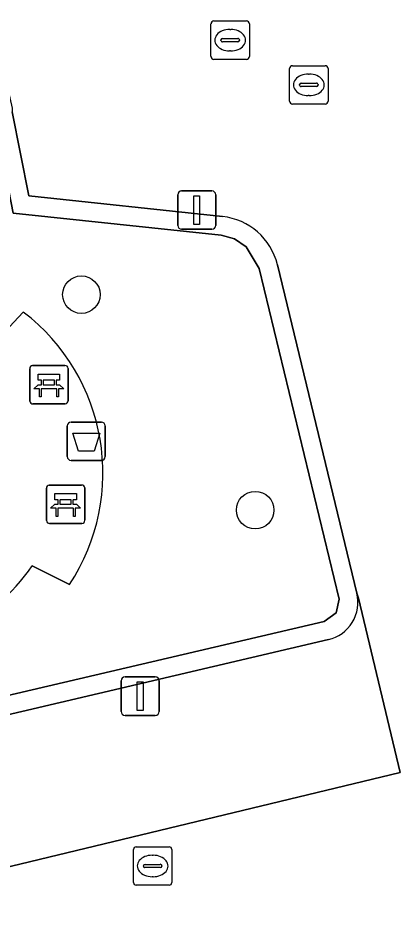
# Model space of a CAD drawing. Extents: x 158472 to 159562, y 388525 to 389606.
# Drawn here: x 159436.18 to 159446.17, y 388846.43 to 388869.63 of the extents above; entities that cross this region are included whole.
import ezdxf

# ---------------------------------------------------------------- set-up
doc = ezdxf.new("R2010")
doc.units = 0
for name, color, linetype in [('IMGEO_Afvalbak', 7, 'Continuous'), ('IMGEO_Bank', 7, 'Continuous'), ('IMGEO_Boom', 7, 'Continuous'), ('IMGEO_Groenvoorziening', 7, 'Continuous'), ('IMGEO_Haag', 7, 'Continuous'), ('IMGEO_Kolk', 7, 'Continuous'), ('IMGEO_Lichtmast', 7, 'Continuous'), ('IMGEO_Rijbaan_lokaal_open', 7, 'Continuous'), ('IMGEO_Rioolput', 7, 'Continuous'), ('IMGEO_Voetpad_open', 7, 'Continuous')]:
    doc.layers.add(name, color=color, linetype=linetype)

msp = doc.modelspace()

# ---------------------------------------------------------------- linework, layer by layer
at = {"layer": 'IMGEO_Afvalbak'}
for p, q in [((159437.572, 388859.095), (159438.362, 388859.095)), ((159438.362, 388859.095), (159437.572, 388859.095)), ((159437.472, 388858.195), (159437.472, 388858.995)), ((159437.472, 388858.995), (159437.472, 388858.195)), ((159438.462, 388858.995), (159438.462, 388858.195)), ((159438.462, 388858.195), (159438.462, 388858.995)), ((159438.362, 388858.095), (159437.572, 388858.095)), ((159437.572, 388858.095), (159438.362, 388858.095))]:
    msp.add_line(p, q, dxfattribs=at)
msp.add_lwpolyline([(159437.615, 388858.809), (159438.319, 388858.809), (159438.17, 388858.339), (159437.764, 388858.339), (159437.615, 388858.809)], dxfattribs=at)
for centre, start, end in [((159437.572, 388858.995), 90, 180), ((159437.572, 388858.995), 90, 180), ((159438.362, 388858.995), 0, 90), ((159438.362, 388858.995), 360, 90), ((159437.572, 388858.195), 180, 270), ((159437.572, 388858.195), 180, 270), ((159438.362, 388858.195), 270, 0), ((159438.362, 388858.195), 270, 0)]:
    msp.add_arc(centre, 0.1, start, end, dxfattribs=at)
at = {"layer": 'IMGEO_Bank'}
for p, q in [((159436.492, 388859.642), (159436.492, 388860.483)), ((159436.492, 388860.483), (159436.492, 388859.642)), ((159436.567, 388860.567), (159437.408, 388860.567)), ((159437.408, 388860.567), (159436.567, 388860.567)), ((159437.492, 388860.492), (159437.492, 388859.651)), ((159437.492, 388859.651), (159437.492, 388860.492)), ((159437.189, 388859.965), (159436.796, 388859.965)), ((159436.801, 388860.073), (159436.801, 388860.179)), ((159436.845, 388860.179), (159436.845, 388860.073)), ((159437.133, 388860.185), (159436.851, 388860.185)), ((159436.851, 388860.067), (159437.133, 388860.067)), ((159437.139, 388860.073), (159437.139, 388860.179)), ((159437.183, 388860.179), (159437.183, 388860.073)), ((159437.417, 388859.567), (159436.576, 388859.567)), ((159436.576, 388859.567), (159437.417, 388859.567)), ((159437.003, 388857.453), (159437.844, 388857.453)), ((159437.844, 388857.453), (159437.003, 388857.453)), ((159436.928, 388856.528), (159436.928, 388857.369)), ((159436.928, 388857.369), (159436.928, 388856.528)), ((159437.928, 388857.378), (159437.928, 388856.537)), ((159437.928, 388856.537), (159437.928, 388857.378)), ((159437.237, 388856.959), (159437.237, 388857.065)), ((159437.281, 388857.065), (159437.281, 388856.959)), ((159437.569, 388857.071), (159437.287, 388857.071)), ((159437.287, 388856.953), (159437.569, 388856.953)), ((159437.575, 388856.959), (159437.575, 388857.065)), ((159437.619, 388857.065), (159437.619, 388856.959)), ((159437.625, 388856.851), (159437.232, 388856.851)), ((159437.853, 388856.453), (159437.012, 388856.453)), ((159437.012, 388856.453), (159437.853, 388856.453))]:
    msp.add_line(p, q, dxfattribs=at)
for points in [[(159436.795, 388860.185), (159436.709, 388860.185), (159436.709, 388860.346), (159437.272, 388860.346), (159437.272, 388860.185), (159437.189, 388860.185)], [(159436.739, 388859.965), (159436.597, 388859.965), (159436.709, 388860.067), (159436.795, 388860.067)], [(159437.189, 388860.067), (159437.272, 388860.067), (159437.384, 388859.965), (159437.245, 388859.965)], [(159436.789, 388859.958), (159436.789, 388859.751), (159436.746, 388859.751), (159436.746, 388859.958)], [(159437.239, 388859.958), (159437.239, 388859.751), (159437.195, 388859.751), (159437.195, 388859.958)], [(159437.231, 388857.071), (159437.145, 388857.071), (159437.145, 388857.232), (159437.708, 388857.232), (159437.708, 388857.071), (159437.625, 388857.071)], [(159437.175, 388856.851), (159437.033, 388856.851), (159437.145, 388856.953), (159437.231, 388856.953)], [(159437.625, 388856.953), (159437.708, 388856.953), (159437.82, 388856.851), (159437.681, 388856.851)], [(159437.225, 388856.844), (159437.225, 388856.637), (159437.182, 388856.637), (159437.182, 388856.844)], [(159437.675, 388856.844), (159437.675, 388856.637), (159437.631, 388856.637), (159437.631, 388856.844)]]:
    msp.add_lwpolyline(points, dxfattribs=at)
for centre, radius, start, end in [((159436.57, 388860.489), 0.0779, 92.4484, 184.2845), ((159436.57, 388860.489), 0.0779, 92.4484, 184.2845), ((159437.414, 388860.489), 0.0779, 2.4484, 94.2845), ((159437.414, 388860.489), 0.0779, 2.4484, 94.2845), ((159436.739, 388859.958), 0.00671, 2.8957, 87.1043), ((159436.796, 388859.958), 0.00671, 92.8957, 177.1043), ((159436.794, 388860.178), 0.00671, 2.8957, 87.1043), ((159436.794, 388860.074), 0.00671, 272.8957, 357.1043), ((159436.851, 388860.178), 0.00671, 92.8957, 177.1043), ((159436.851, 388860.074), 0.00671, 182.8957, 267.1043), ((159437.133, 388860.178), 0.00671, 2.8957, 87.1043), ((159437.133, 388860.074), 0.00671, 272.8957, 357.1043), ((159437.19, 388860.178), 0.00671, 92.8957, 177.1043), ((159437.19, 388860.074), 0.00671, 182.8957, 267.1043), ((159437.188, 388859.958), 0.00671, 2.8957, 87.1043), ((159437.245, 388859.958), 0.00671, 92.8957, 177.1043), ((159436.57, 388859.645), 0.0779, 182.4484, 274.2845), ((159436.57, 388859.645), 0.0779, 182.4484, 274.2845), ((159437.414, 388859.645), 0.0779, 272.4484, 4.2845), ((159437.414, 388859.645), 0.0779, 272.4484, 4.2845), ((159437.006, 388857.375), 0.0779, 92.4484, 184.2845), ((159437.006, 388857.375), 0.0779, 92.4484, 184.2845), ((159437.85, 388857.375), 0.0779, 2.4484, 94.2845), ((159437.85, 388857.375), 0.0779, 2.4484, 94.2845), ((159437.23, 388857.064), 0.00671, 2.8957, 87.1043), ((159437.23, 388856.96), 0.00671, 272.8957, 357.1043), ((159437.287, 388857.064), 0.00671, 92.8957, 177.1043), ((159437.287, 388856.96), 0.00671, 182.8957, 267.1043), ((159437.569, 388857.064), 0.00671, 2.8957, 87.1043), ((159437.569, 388856.96), 0.00671, 272.8957, 357.1043), ((159437.626, 388857.064), 0.00671, 92.8957, 177.1043), ((159437.626, 388856.96), 0.00671, 182.8957, 267.1043), ((159437.175, 388856.844), 0.00671, 2.8957, 87.1043), ((159437.232, 388856.844), 0.00671, 92.8957, 177.1043), ((159437.624, 388856.844), 0.00671, 2.8957, 87.1043), ((159437.681, 388856.844), 0.00671, 92.8957, 177.1043), ((159437.006, 388856.531), 0.0779, 182.4484, 274.2845), ((159437.006, 388856.531), 0.0779, 182.4484, 274.2845), ((159437.85, 388856.531), 0.0779, 272.4484, 4.2845), ((159437.85, 388856.531), 0.0779, 272.4484, 4.2845)]:
    msp.add_arc(centre, radius, start, end, dxfattribs=at)
at = {"layer": 'IMGEO_Boom'}
for centre in [(159437.839, 388862.415), (159442.369, 388856.801)]:
    msp.add_circle(centre, 0.489, dxfattribs=at)
at = {"layer": 'IMGEO_Groenvoorziening'}
for points in [[(159434.744, 388868.015), (159429.236, 388866.712), (159429.277, 388866.222), (159434.852, 388867.541), (159435.094, 388867.549), (159435.317, 388867.457), (159435.561, 388867.088), (159436.064, 388864.54), (159441.478, 388863.964), (159441.83, 388863.865), (159442.134, 388863.661), (159442.473, 388863.092), (159444.555, 388854.482), (159444.478, 388854.121), (159444.165, 388853.901), (159434.915, 388851.733), (159435.275, 388851.318), (159444.276, 388853.428)], [(159434.485, 388853.707), (159434.734, 388851.942), (159434.915, 388851.733), (159444.165, 388853.901), (159444.478, 388854.121), (159444.555, 388854.482), (159442.473, 388863.092), (159442.134, 388863.661), (159441.83, 388863.865), (159441.478, 388863.964), (159436.064, 388864.54), (159435.561, 388867.088), (159435.317, 388867.457), (159435.094, 388867.549), (159434.852, 388867.541), (159429.277, 388866.222), (159429.314, 388865.79), (159431.637, 388861.602)], [(159441.516, 388864.449), (159436.467, 388864.986), (159436.038, 388867.181)], [(159445.019, 388854.636), (159442.948, 388863.194)], [(159435.48, 388861.062), (159436.325, 388861.961)], [(159437.531, 388854.865), (159436.555, 388855.353)]]:
    msp.add_lwpolyline(points, dxfattribs=at)
for centre, radius, start, end in [((159441.338, 388862.802), 1.657, 13.6965, 83.841), ((159433.121, 388857.766), 5.279, 326.6641, 52.6269), ((159433.038, 388857.652), 4.202, 290.1481, 326.8332), ((159444.048, 388854.4), 0.999, 283.1705, 13.6409)]:
    msp.add_arc(centre, radius, start, end, dxfattribs=at)
at = {"layer": 'IMGEO_Haag'}
for points in [[(159434.744, 388868.015), (159429.236, 388866.712), (159429.277, 388866.222), (159434.852, 388867.541), (159435.094, 388867.549), (159435.317, 388867.457), (159435.561, 388867.088), (159436.064, 388864.54), (159441.478, 388863.964), (159441.83, 388863.865), (159442.134, 388863.661), (159442.473, 388863.092), (159444.555, 388854.482), (159444.478, 388854.121), (159444.165, 388853.901), (159434.915, 388851.733), (159435.275, 388851.318), (159444.276, 388853.428)], [(159441.516, 388864.449), (159436.467, 388864.986), (159436.038, 388867.181)], [(159445.019, 388854.636), (159442.948, 388863.194)]]:
    msp.add_lwpolyline(points, dxfattribs=at)
for centre, radius, start, end in [((159441.338, 388862.802), 1.657, 13.6965, 83.841), ((159444.048, 388854.4), 0.999, 283.1705, 13.6409)]:
    msp.add_arc(centre, radius, start, end, dxfattribs=at)
at = {"layer": 'IMGEO_Kolk'}
for p, q in [((159441.292, 388869.545), (159442.144, 388869.545)), ((159441.217, 388868.619), (159441.217, 388869.471)), ((159441.705, 388869.325), (159441.73, 388869.325)), ((159442.218, 388869.471), (159442.218, 388868.619)), ((159441.476, 388869.039), (159441.476, 388869.051)), ((159441.519, 388869.088), (159441.917, 388869.088)), ((159441.96, 388869.051), (159441.96, 388869.039)), ((159441.914, 388869.002), (159441.516, 388869.002)), ((159441.728, 388868.765), (159441.703, 388868.765)), ((159442.144, 388868.545), (159441.292, 388868.545)), ((159439.196, 388847.103), (159439.196, 388847.955)), ((159439.271, 388848.029), (159440.123, 388848.029)), ((159440.197, 388847.955), (159440.197, 388847.103)), ((159439.684, 388847.809), (159439.709, 388847.809)), ((159439.455, 388847.523), (159439.455, 388847.535)), ((159439.893, 388847.486), (159439.495, 388847.486)), ((159439.498, 388847.572), (159439.896, 388847.572)), ((159439.939, 388847.535), (159439.939, 388847.523)), ((159439.707, 388847.249), (159439.682, 388847.249)), ((159440.123, 388847.029), (159439.271, 388847.029))]:
    msp.add_line(p, q, dxfattribs=at)
for points in [[(159441.292, 388869.545), (159442.144, 388869.545)], [(159441.217, 388868.619), (159441.217, 388869.471)], [(159442.218, 388869.471), (159442.218, 388868.619)], [(159442.144, 388868.545), (159441.292, 388868.545)], [(159439.196, 388847.103), (159439.196, 388847.955)], [(159439.271, 388848.029), (159440.123, 388848.029)], [(159440.197, 388847.955), (159440.197, 388847.103)], [(159440.123, 388847.029), (159439.271, 388847.029)]]:
    msp.add_lwpolyline(points, dxfattribs=at)
for centre, radius, start, end in [((159441.294, 388869.469), 0.0765, 91.552, 178.448), ((159441.294, 388869.469), 0.0765, 91.552, 178.448), ((159442.142, 388869.469), 0.0765, 1.552, 88.448), ((159442.142, 388869.469), 0.0765, 1.552, 88.448), ((159441.516, 388869.048), 0.0403, 85.8775, 175.7526), ((159441.513, 388869.038), 0.0366, 178.938, 274.7102), ((159441.917, 388869.045), 0.043, 264.8664, 352.4533), ((159441.921, 388869.05), 0.0386, 1.7309, 96.639), ((159441.294, 388868.621), 0.0765, 181.552, 268.448), ((159441.294, 388868.621), 0.0765, 181.552, 268.448), ((159442.142, 388868.621), 0.0765, 271.552, 358.448), ((159442.142, 388868.621), 0.0765, 271.552, 358.448), ((159439.273, 388847.953), 0.0765, 91.552, 178.448), ((159439.273, 388847.953), 0.0765, 91.552, 178.448), ((159440.121, 388847.953), 0.0765, 1.552, 88.448), ((159440.121, 388847.953), 0.0765, 1.552, 88.448), ((159439.495, 388847.532), 0.0403, 85.8775, 175.7526), ((159439.492, 388847.522), 0.0366, 178.938, 274.7102), ((159439.896, 388847.529), 0.043, 264.8664, 352.4533), ((159439.9, 388847.534), 0.0386, 1.7309, 96.639), ((159439.273, 388847.105), 0.0765, 181.552, 268.448), ((159439.273, 388847.105), 0.0765, 181.552, 268.448), ((159440.121, 388847.105), 0.0765, 271.552, 358.448), ((159440.121, 388847.105), 0.0765, 271.552, 358.448)]:
    msp.add_arc(centre, radius, start, end, dxfattribs=at)
for centre, major_axis, ratio, start_param, end_param in [((159441.704, 388869.045), (-0.387, 0.002), 0.722429, 4.712389, 7.853982), ((159441.729, 388869.045), (-0.39, 0.002), 0.717154, 1.570796, 4.712389), ((159439.683, 388847.529), (-0.387, 0.002), 0.722429, 4.712389, 7.853982), ((159439.708, 388847.529), (-0.39, 0.002), 0.717154, 1.570796, 4.712389)]:
    msp.add_ellipse(centre, major_axis=major_axis, ratio=ratio, start_param=start_param, end_param=end_param, dxfattribs=at)
at = {"layer": 'IMGEO_Lichtmast'}
for p, q in [((159440.45, 388865.118), (159441.24, 388865.118)), ((159441.24, 388865.118), (159440.45, 388865.118)), ((159440.35, 388864.218), (159440.35, 388865.018)), ((159440.35, 388865.018), (159440.35, 388864.218)), ((159441.34, 388865.018), (159441.34, 388864.218)), ((159441.34, 388864.218), (159441.34, 388865.018)), ((159441.24, 388864.118), (159440.45, 388864.118)), ((159440.45, 388864.118), (159441.24, 388864.118)), ((159438.876, 388851.554), (159438.876, 388852.354)), ((159438.876, 388852.354), (159438.876, 388851.554)), ((159438.976, 388852.454), (159439.766, 388852.454)), ((159439.766, 388852.454), (159438.976, 388852.454)), ((159439.866, 388852.354), (159439.866, 388851.554)), ((159439.866, 388851.554), (159439.866, 388852.354)), ((159439.766, 388851.454), (159438.976, 388851.454)), ((159438.976, 388851.454), (159439.766, 388851.454))]:
    msp.add_line(p, q, dxfattribs=at)
for points in [[(159440.77, 388864.993), (159440.92, 388864.993), (159440.92, 388864.243), (159440.77, 388864.243), (159440.77, 388864.993)], [(159439.296, 388852.329), (159439.446, 388852.329), (159439.446, 388851.579), (159439.296, 388851.579), (159439.296, 388852.329)]]:
    msp.add_lwpolyline(points, dxfattribs=at)
for centre, start, end in [((159440.45, 388865.018), 90, 180), ((159440.45, 388865.018), 90, 180), ((159441.24, 388865.018), 0, 90), ((159441.24, 388865.018), 360, 90), ((159440.45, 388864.218), 180, 270), ((159440.45, 388864.218), 180, 270), ((159441.24, 388864.218), 270, 0), ((159441.24, 388864.218), 270, 0), ((159438.976, 388852.354), 90, 180), ((159438.976, 388852.354), 90, 180), ((159439.766, 388852.354), 0, 90), ((159439.766, 388852.354), 360, 90), ((159438.976, 388851.554), 180, 270), ((159438.976, 388851.554), 180, 270), ((159439.766, 388851.554), 270, 0), ((159439.766, 388851.554), 270, 0)]:
    msp.add_arc(centre, 0.1, start, end, dxfattribs=at)
at = {"layer": 'IMGEO_Rijbaan_lokaal_open'}
for points in [[(159424.747, 388900.89), (159424.502, 388900.869), (159424.698, 388898.809), (159428.515, 388899.311), (159429.284, 388896.045), (159433.019, 388880.178), (159435.352, 388870.268), (159436.031, 388867.27), (159436.038, 388867.181), (159436.467, 388864.986), (159441.516, 388864.449)], [(159442.948, 388863.194), (159445.019, 388854.636), (159445.059, 388854.503), (159446.149, 388849.967), (159433.597, 388846.941), (159434.795, 388841.833), (159436.926, 388832.935), (159435.895, 388832.688), (159436.829, 388828.788), (159439.365, 388818.003), (159439.077, 388817.552), (159442.361, 388815.451), (159445.077, 388816.02), (159439.886, 388838.066), (159442.168, 388841.595), (159454.168, 388844.482), (159444.453, 388885.325)], [(159421.156, 388842.402), (159420.859, 388843.87), (159433.597, 388846.941), (159446.149, 388849.967), (159445.059, 388854.503), (159445.019, 388854.636)], [(159444.276, 388853.428), (159435.275, 388851.318), (159432.808, 388850.74), (159431.61, 388850.459), (159431.66, 388850.329)]]:
    msp.add_lwpolyline(points, dxfattribs=at)
for centre, radius, start, end in [((159441.338, 388862.802), 1.657, 13.6965, 83.841), ((159444.048, 388854.4), 0.999, 283.1705, 13.6409)]:
    msp.add_arc(centre, radius, start, end, dxfattribs=at)
at = {"layer": 'IMGEO_Rioolput'}
for p, q in [((159443.342, 388868.38), (159444.194, 388868.38)), ((159443.267, 388867.454), (159443.267, 388868.306)), ((159443.755, 388868.16), (159443.78, 388868.16)), ((159444.268, 388868.306), (159444.268, 388867.454)), ((159443.526, 388867.874), (159443.526, 388867.886)), ((159443.569, 388867.923), (159443.967, 388867.923)), ((159444.01, 388867.886), (159444.01, 388867.874)), ((159443.964, 388867.837), (159443.566, 388867.837)), ((159443.778, 388867.6), (159443.753, 388867.6)), ((159444.194, 388867.38), (159443.342, 388867.38))]:
    msp.add_line(p, q, dxfattribs=at)
for points in [[(159443.342, 388868.38), (159444.194, 388868.38)], [(159443.267, 388867.454), (159443.267, 388868.306)], [(159444.268, 388868.306), (159444.268, 388867.454)], [(159444.194, 388867.38), (159443.342, 388867.38)]]:
    msp.add_lwpolyline(points, dxfattribs=at)
for centre, radius, start, end in [((159443.344, 388868.304), 0.0765, 91.552, 178.448), ((159443.344, 388868.304), 0.0765, 91.552, 178.448), ((159444.192, 388868.304), 0.0765, 1.552, 88.448), ((159444.192, 388868.304), 0.0765, 1.552, 88.448), ((159443.566, 388867.883), 0.0403, 85.8775, 175.7526), ((159443.563, 388867.873), 0.0366, 178.938, 274.7102), ((159443.967, 388867.88), 0.043, 264.8664, 352.4533), ((159443.971, 388867.885), 0.0386, 1.7309, 96.639), ((159443.344, 388867.456), 0.0765, 181.552, 268.448), ((159443.344, 388867.456), 0.0765, 181.552, 268.448), ((159444.192, 388867.456), 0.0765, 271.552, 358.448), ((159444.192, 388867.456), 0.0765, 271.552, 358.448)]:
    msp.add_arc(centre, radius, start, end, dxfattribs=at)
for centre, major_axis, ratio, start_param, end_param in [((159443.754, 388867.88), (-0.387, 0.002), 0.722429, 4.712389, 7.853982), ((159443.779, 388867.88), (-0.39, 0.002), 0.717154, 1.570796, 4.712389)]:
    msp.add_ellipse(centre, major_axis=major_axis, ratio=ratio, start_param=start_param, end_param=end_param, dxfattribs=at)
at = {"layer": 'IMGEO_Voetpad_open'}
for points in [[(159436.325, 388861.961), (159435.48, 388861.062)], [(159436.555, 388855.353), (159437.531, 388854.865)]]:
    msp.add_lwpolyline(points, dxfattribs=at)
for centre, radius, start, end in [((159433.121, 388857.766), 5.279, 326.6641, 52.6269), ((159433.038, 388857.652), 4.202, 290.1481, 326.8332)]:
    msp.add_arc(centre, radius, start, end, dxfattribs=at)

doc.saveas('drawing.dxf')
